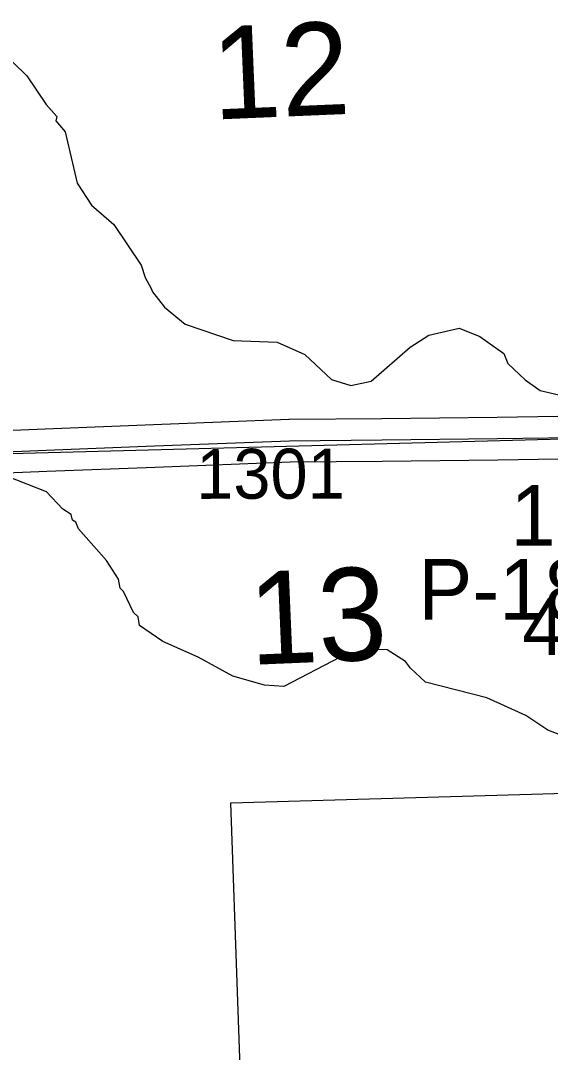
# Model space of a CAD drawing. Extents: x 128.7 to 185.5, y -21.4 to 12.6.
# Drawn here: x 169.207 to 169.949, y -3.29 to -1.844 of the extents above; entities that cross this region are included whole.
import ezdxf

# ---------------------------------------------------------------- set-up
doc = ezdxf.new("R2010")
doc.units = 0
for name, color, linetype in [('tdCoCorpBndry', 7, 'Continuous'), ('tdCoHydroRiver', 7, 'Continuous'), ('tdCoSecRdNmbr', 7, 'Continuous'), ('tdCoSecRdTxt', 7, 'Continuous'), ('tdCoSecRteBand', 7, 'Continuous'), ('tdCoSecRteCL', 7, 'Continuous'), ('tdCoSectLine', 7, 'Continuous'), ('tdCoSectNmbr', 7, 'Continuous'), ('tdCoStrucSecCoName', 7, 'Continuous'), ('tdCoStrucSecFHWANum', 7, 'Continuous'), ('tdCoSurfGravel', 7, 'Continuous')]:
    doc.layers.add(name, color=color, linetype=linetype)

msp = doc.modelspace()

# ---------------------------------------------------------------- linework, layer by layer
at = {"layer": 'tdCoCorpBndry'}
msp.add_lwpolyline([(169.0837, -3.7017), (169.5292, -3.6826), (169.5183, -3.4307), (169.5013, -2.9403), (170.3115, -2.9173), (170.5475, -2.9106), (171.9575, -2.8704), (171.9489, -3.7027), (171.9325, -3.9292), (171.9224, -4.0206), (171.9024, -4.1493), (171.8912, -4.2721)], dxfattribs=at)
at = {"layer": 'tdCoHydroRiver'}
for points in [[(169.176, -1.8839), (169.2154, -1.9218), (169.2422, -1.9618), (169.2571, -1.9786), (169.2557, -1.9849), (169.269, -2.0002), (169.286, -2.0721), (169.3061, -2.1029), (169.3372, -2.1301), (169.3757, -2.187), (169.3811, -2.2042), (169.3896, -2.2196), (169.3913, -2.2243), (169.408, -2.2458), (169.4373, -2.2699), (169.5045, -2.2925), (169.5662, -2.2948), (169.6047, -2.3123), (169.6424, -2.3471), (169.6695, -2.3555), (169.6977, -2.3497), (169.7527, -2.3018), (169.7789, -2.285), (169.8211, -2.2754), (169.85, -2.2869), (169.884, -2.3109), (169.8893, -2.3249), (169.9139, -2.3476), (169.935, -2.3626), (169.9812, -2.3734)], [(169.9905, -2.856), (169.9457, -2.8388), (169.9149, -2.8179), (169.8602, -2.7932), (169.7741, -2.7713), (169.7529, -2.7516), (169.7462, -2.7424), (169.7203, -2.7261), (169.6903, -2.7257), (169.6544, -2.7365), (169.5755, -2.7775), (169.5486, -2.7754), (169.5039, -2.7629), (169.4555, -2.7364), (169.4057, -2.7146), (169.3733, -2.6922), (169.3712, -2.6797), (169.3647, -2.6736), (169.3509, -2.6442), (169.346, -2.6396), (169.3439, -2.6271), (169.3271, -2.6009), (169.2875, -2.5567), (169.284, -2.5473), (169.2791, -2.5444), (169.2772, -2.5366), (169.2659, -2.5291), (169.2429, -2.5047), (169.1883, -2.4832)]]:
    msp.add_lwpolyline(points, dxfattribs=at)
at = {"layer": 'tdCoSecRteBand'}
for points in [[(169.1377, -2.4206), (169.241, -2.4164), (169.241, -2.4164), (169.2411, -2.4164), (169.393, -2.4104), (169.5824, -2.403), (169.5828, -2.403), (169.5833, -2.403), (169.7127, -2.402), (169.8746, -2.4001), (170.0166, -2.3978)], [(170.0172, -2.4578), (169.8755, -2.4601), (169.8754, -2.4601), (169.8754, -2.4601), (169.7134, -2.462), (169.7133, -2.462), (169.7132, -2.462), (169.5842, -2.463), (169.3953, -2.4704), (169.3953, -2.4704), (169.2434, -2.4763), (169.1401, -2.4805)]]:
    msp.add_lwpolyline(points, dxfattribs=at)
at = {"layer": 'tdCoSecRteCL'}
msp.add_lwpolyline([(168.7071, -2.4688), (168.7525, -2.4663), (168.9083, -2.4604), (169.0097, -2.456), (169.1389, -2.4505), (169.2422, -2.4463), (169.3941, -2.4404), (169.5835, -2.433), (169.713, -2.432), (169.875, -2.4301), (170.0171, -2.4278), (170.0898, -2.4283), (170.115, -2.4264), (170.1364, -2.4212), (170.1722, -2.4091), (170.206, -2.3926), (170.2206, -2.3853)], dxfattribs=at)
at = {"layer": 'tdCoSectLine'}
msp.add_lwpolyline([(169.0335, -2.4549), (170.0544, -2.4281)], dxfattribs=at)
at = {"layer": 'tdCoSurfGravel'}
msp.add_lwpolyline([(169.1389, -2.4505), (169.2422, -2.4463), (169.3941, -2.4404), (169.5835, -2.433), (169.713, -2.432), (169.875, -2.4301), (170.0171, -2.4278), (170.0898, -2.4283), (170.115, -2.4264), (170.1364, -2.4212), (170.1722, -2.4091), (170.206, -2.3926), (170.2206, -2.3853)], dxfattribs=at)

# ---------------------------------------------------------------- texts
at = {"layer": 'tdCoSecRdNmbr'}
msp.add_text('1301', height=0.07, rotation=0.1272, dxfattribs=at).set_placement((169.4527, -2.5145))
at = {"layer": 'tdCoSecRdTxt'}
msp.add_text('463RD', height=0.08, dxfattribs=at).set_placement((169.9097, -2.7332))
at = {"layer": 'tdCoSectNmbr'}
for s, p in [('12', (169.477, -1.983)), ('13', (169.5288, -2.7472))]:
    msp.add_text(s, height=0.13, rotation=2.4156, dxfattribs=at).set_placement(p)
at = {"layer": 'tdCoStrucSecCoName'}
msp.add_text('P-1821', height=0.085, dxfattribs=at).set_placement((169.7638, -2.6839))
at = {"layer": 'tdCoStrucSecFHWANum'}
msp.add_text('124452', height=0.085, dxfattribs=at).set_placement((169.8934, -2.5803))

doc.saveas('drawing.dxf')
